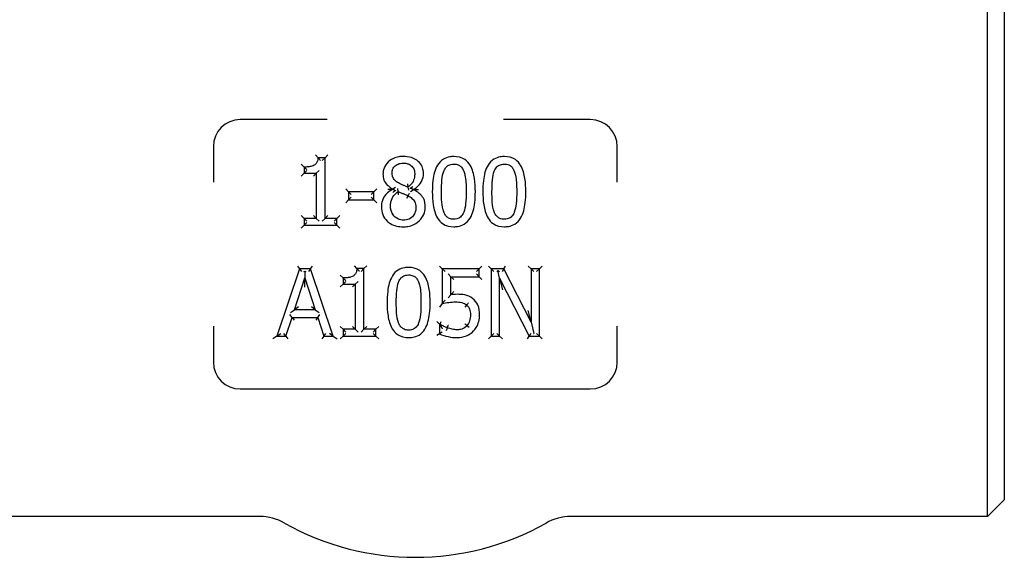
# Model space of a CAD drawing. Header units: inches. Extents: x 24 to 1128, y -94 to 748.
# Tile 458 of 573: x 754.96 to 758.61, y 259.19 to 261.18. Entities that reach past the tile are written whole.
import ezdxf

# ---------------------------------------------------------------- set-up
doc = ezdxf.new("R2010")
doc.units = ezdxf.units.IN
doc.header["$LTSCALE"] = 32
doc.header["$MEASUREMENT"] = 0
doc.layers.add('Visible (ANSI)', color=7, linetype='Continuous', lineweight=30)

msp = doc.modelspace()

# ---------------------------------------------------------------- linework, layer by layer
at = {"layer": 'Visible (ANSI)'}
for p, q in [((758.54999, 259.33987), (758.54999, 261.28737)), ((758.61249, 261.22487), (758.61249, 259.40237)), ((756.09783, 260.81362), (755.77499, 260.81362)), ((757.07499, 260.81362), (756.75214, 260.81362)), ((755.67499, 260.71362), (755.67499, 260.58111)), ((757.17499, 260.58111), (757.17499, 260.71362)), ((756.06367, 260.67196), (756.05406, 260.68238)), ((756.08961, 260.67196), (756.06367, 260.67196)), ((756.08961, 260.67196), (756.07919, 260.66155)), ((756.08961, 260.67196), (756.10002, 260.68238)), ((756.08961, 260.44668), (756.08961, 260.67196)), ((756.01201, 260.63712), (756.0016, 260.64753)), ((756.01201, 260.63712), (756.01201, 260.61422)), ((756.01201, 260.61422), (756.02243, 260.62464)), ((756.05739, 260.61422), (756.06781, 260.62464)), ((756.01201, 260.61422), (756.0016, 260.60381)), ((756.01201, 260.61422), (756.05739, 260.61422)), ((756.05739, 260.61422), (756.04698, 260.60381)), ((756.05739, 260.61422), (756.05739, 260.44668)), ((756.17692, 260.54575), (756.16651, 260.55616)), ((756.27154, 260.54575), (756.28195, 260.55616)), ((756.35164, 260.56166), (756.34123, 260.55567)), ((756.34123, 260.55567), (756.34123, 260.55466)), ((756.35017, 260.54909), (756.34123, 260.55466)), ((756.36128, 260.54615), (756.36012, 260.55787)), ((756.39775, 260.56276), (756.39973, 260.55117)), ((756.40699, 260.54659), (756.4174, 260.55324)), ((756.40839, 260.5598), (756.4174, 260.55426)), ((756.4174, 260.55324), (756.4174, 260.55426)), ((756.16651, 260.50494), (756.17692, 260.51536)), ((756.27154, 260.54575), (756.17692, 260.54575)), ((756.17692, 260.54575), (756.17692, 260.51536)), ((756.17692, 260.54575), (756.18734, 260.53533)), ((756.17692, 260.51536), (756.18734, 260.52577)), ((756.17692, 260.51536), (756.27154, 260.51536)), ((756.27154, 260.54575), (756.26112, 260.53533)), ((756.27154, 260.51536), (756.26112, 260.52577)), ((756.27154, 260.51536), (756.27154, 260.54575)), ((756.27154, 260.51536), (756.28195, 260.50494)), ((756.39289, 260.52145), (756.39795, 260.53055)), ((756.01201, 260.44668), (756.0016, 260.4571)), ((756.05739, 260.44668), (756.01201, 260.44668)), ((756.01201, 260.44668), (756.01201, 260.42115)), ((756.01201, 260.44668), (756.02243, 260.43626)), ((756.05739, 260.44668), (756.04698, 260.4571)), ((756.05739, 260.44668), (756.06781, 260.43626)), ((756.08961, 260.44668), (756.07919, 260.43626)), ((756.08961, 260.44668), (756.10002, 260.4571)), ((756.13397, 260.44668), (756.08961, 260.44668)), ((756.13397, 260.44668), (756.12356, 260.43626)), ((756.13397, 260.44668), (756.14439, 260.4571)), ((756.13397, 260.42115), (756.13397, 260.44668)), ((756.0016, 260.41074), (756.01201, 260.42115)), ((756.01201, 260.42115), (756.02243, 260.43157)), ((756.01201, 260.42115), (756.13397, 260.42115)), ((756.13397, 260.42115), (756.12356, 260.43157)), ((756.13397, 260.42115), (756.14439, 260.41074)), ((755.9951, 260.25953), (755.91082, 260.00953)), ((755.98762, 260.26995), (755.9951, 260.25953)), ((756.03602, 260.25953), (755.9951, 260.25953)), ((755.9951, 260.25953), (756.00258, 260.24912)), ((756.03602, 260.25953), (756.02854, 260.24912)), ((756.03602, 260.25953), (756.0435, 260.26995)), ((756.1203, 260.00953), (756.03602, 260.25953)), ((756.20822, 260.26034), (756.19861, 260.27076)), ((756.23416, 260.26034), (756.20822, 260.26034)), ((756.23416, 260.26034), (756.22374, 260.24993)), ((756.23416, 260.26034), (756.24457, 260.27076)), ((756.23416, 260.03506), (756.23416, 260.26034)), ((756.52508, 260.25953), (756.51466, 260.26995)), ((756.52508, 260.25953), (756.52508, 260.13068)), ((756.66224, 260.25953), (756.52508, 260.25953)), ((756.52508, 260.25953), (756.5355, 260.24912)), ((756.66224, 260.25953), (756.65182, 260.24912)), ((756.66224, 260.25953), (756.67265, 260.26995)), ((756.66224, 260.23016), (756.66224, 260.25953)), ((756.70681, 260.25953), (756.69639, 260.26995)), ((756.75401, 260.25953), (756.70681, 260.25953)), ((756.70681, 260.25953), (756.70681, 260.00953)), ((756.70681, 260.25953), (756.71722, 260.24912)), ((756.75401, 260.25953), (756.74762, 260.24912)), ((756.75401, 260.25953), (756.7604, 260.26995)), ((756.8547, 260.0616), (756.75401, 260.25953)), ((756.8547, 260.25953), (756.84428, 260.26995)), ((756.8547, 260.25953), (756.8547, 260.0616)), ((756.8857, 260.25953), (756.8547, 260.25953)), ((756.8547, 260.25953), (756.86512, 260.24912)), ((756.8857, 260.25953), (756.87528, 260.24912)), ((756.8857, 260.25953), (756.89611, 260.26995)), ((756.8857, 260.00953), (756.8857, 260.25953)), ((755.97626, 260.10779), (756.01475, 260.2255)), ((756.01151, 260.24912), (756.01473, 260.25145)), ((756.01473, 260.25145), (756.01475, 260.2255)), ((756.01473, 260.25145), (756.01795, 260.24912)), ((756.01475, 260.2255), (756.05344, 260.10779)), ((756.01477, 260.19206), (756.01475, 260.2255)), ((756.15656, 260.2255), (756.14615, 260.23591)), ((756.15656, 260.2255), (756.15656, 260.2026)), ((756.55729, 260.23016), (756.54688, 260.24057)), ((756.55729, 260.23016), (756.66224, 260.23016)), ((756.55729, 260.1635), (756.55729, 260.23016)), ((756.55729, 260.23016), (756.56771, 260.21974)), ((756.66224, 260.23016), (756.65182, 260.24057)), ((756.66224, 260.23016), (756.67265, 260.21974)), ((756.72739, 260.24912), (756.7311, 260.25283)), ((756.7311, 260.25283), (756.73718, 260.24912)), ((756.7378, 260.22509), (756.7311, 260.25283)), ((756.7378, 260.00953), (756.7378, 260.22509)), ((756.7378, 260.22509), (756.84842, 260.00953)), ((756.7378, 260.22509), (756.74822, 260.18198)), ((756.15656, 260.2026), (756.14615, 260.19219)), ((756.15656, 260.2026), (756.16698, 260.21302)), ((756.15656, 260.2026), (756.20194, 260.2026)), ((756.20194, 260.2026), (756.19153, 260.19219)), ((756.20194, 260.2026), (756.21236, 260.21302)), ((756.20194, 260.2026), (756.20194, 260.03506)), ((756.54688, 260.15161), (756.55729, 260.1635)), ((755.99062, 260.11821), (755.97626, 260.10779)), ((756.05344, 260.10779), (756.03905, 260.11821)), ((756.52508, 260.13068), (756.51466, 260.11773)), ((756.61544, 260.12521), (756.60867, 260.11729)), ((755.94445, 260.00953), (755.96714, 260.07943)), ((755.96714, 260.07943), (755.95957, 260.08984)), ((755.96189, 260.09737), (755.97626, 260.10779)), ((755.96714, 260.07943), (756.06256, 260.07943)), ((755.96714, 260.07943), (755.97471, 260.06901)), ((756.05344, 260.10779), (755.97626, 260.10779)), ((756.05344, 260.10779), (756.06783, 260.09737)), ((756.06256, 260.07943), (756.05499, 260.06901)), ((756.06256, 260.07943), (756.07013, 260.08984)), ((756.06256, 260.07943), (756.08525, 260.00953)), ((756.8547, 260.0616), (756.84428, 260.10505)), ((755.67499, 260.04614), (755.67499, 259.91362)), ((756.15656, 260.03506), (756.14615, 260.04548)), ((756.20194, 260.03506), (756.19153, 260.04548)), ((756.23416, 260.03506), (756.24457, 260.04548)), ((756.27852, 260.03506), (756.28894, 260.04548)), ((756.51475, 260.0539), (756.50433, 260.06432)), ((756.51718, 260.0539), (756.51475, 260.0539)), ((756.51475, 260.0539), (756.51475, 260.01845)), ((756.51475, 260.0539), (756.51658, 260.05207)), ((756.51718, 260.0539), (756.5206, 260.06432)), ((756.5406, 260.03073), (756.54412, 260.04053)), ((756.62477, 260.04166), (756.61686, 260.04843)), ((756.8547, 260.0616), (756.86477, 260.0196)), ((757.17499, 259.91362), (757.17499, 260.04614)), ((755.91082, 260.00953), (755.89631, 259.99912)), ((755.91082, 260.00953), (755.92532, 260.01995)), ((755.91082, 260.00953), (755.94445, 260.00953)), ((755.94445, 260.00953), (755.93688, 260.01995)), ((755.94445, 260.00953), (755.95202, 259.99912)), ((756.08525, 260.00953), (756.07768, 259.99912)), ((756.08525, 260.00953), (756.09282, 260.01995)), ((756.08525, 260.00953), (756.1203, 260.00953)), ((756.1203, 260.00953), (756.1058, 260.01995)), ((756.1203, 260.00953), (756.1348, 259.99912)), ((756.14615, 259.99912), (756.15656, 260.00953)), ((756.20194, 260.03506), (756.15656, 260.03506)), ((756.15656, 260.03506), (756.15656, 260.00953)), ((756.15656, 260.03506), (756.16698, 260.02464)), ((756.15656, 260.00953), (756.16698, 260.01995)), ((756.15656, 260.00953), (756.27852, 260.00953)), ((756.20194, 260.03506), (756.21236, 260.02464)), ((756.23416, 260.03506), (756.22374, 260.02464)), ((756.27852, 260.03506), (756.23416, 260.03506)), ((756.27852, 260.03506), (756.26811, 260.02464)), ((756.27852, 260.00953), (756.26811, 260.01995)), ((756.27852, 260.00953), (756.27852, 260.03506)), ((756.27852, 260.00953), (756.28894, 259.99912)), ((756.51475, 260.01845), (756.50433, 260.01196)), ((756.70681, 260.00953), (756.69639, 259.99912)), ((756.70681, 260.00953), (756.71722, 260.01995)), ((756.70681, 260.00953), (756.7378, 260.00953)), ((756.7378, 260.00953), (756.72739, 260.01995)), ((756.7378, 260.00953), (756.74822, 259.99912)), ((756.84206, 259.99912), (756.84842, 260.00953)), ((756.84842, 260.00953), (756.85478, 260.01995)), ((756.84842, 260.00953), (756.8857, 260.00953)), ((756.8642, 260.01995), (756.86477, 260.0196)), ((756.86477, 260.0196), (756.86512, 260.01995)), ((756.8857, 260.00953), (756.87528, 260.01995)), ((756.8857, 260.00953), (756.89611, 259.99912)), ((755.77499, 259.81362), (757.07499, 259.81362)), ((758.61249, 259.40237), (758.54999, 259.33987)), ((755.84732, 259.33987), (754.29999, 259.33987)), ((758.54999, 259.33987), (757.00265, 259.33987))]:
    msp.add_line(p, q, dxfattribs=at)
for centre, radius, start, end in [((755.77499, 260.71362), 0.1, 90, 180), ((757.07499, 260.71362), 0.1, 0, 90), ((755.77499, 259.91362), 0.1, 180, 270), ((757.07499, 259.91362), 0.1, 270, 0), ((755.84732, 259.15237), 0.1875, 60.65517, 90), ((756.42499, 260.17987), 0.99125, 240.65517, 299.34483), ((757.00265, 259.15237), 0.1875, 90, 119.34483)]:
    msp.add_arc(centre, radius, start, end, dxfattribs=at)
for points, knots in [([(756.06367, 260.67196), (756.06343, 260.66897), (756.06301, 260.66604), (756.06149, 260.65956), (756.06019, 260.65612), (756.05711, 260.65088), (756.05552, 260.6489), (756.0525, 260.64615), (756.05124, 260.64522), (756.0499, 260.64441), (756.04711, 260.64273), (756.04381, 260.64138), (756.03632, 260.6392), (756.03205, 260.63843), (756.02255, 260.63734), (756.0173, 260.63712), (756.01201, 260.63712)], [-0.21914518, -0.21914518, -0.21914518, -0.21914518, -0.19291175, -0.19291175, -0.15742494, -0.15742494, -0.13012741, -0.13012741, -0.11306644, -0.11306644, -0.11306644, -0.07974952, -0.07974952, -0.04257171, -0.04257171, 0, 0, 0, 0]), ([(756.07265, 260.66155), (756.07263, 260.66157), (756.07261, 260.6616), (756.07175, 260.66267), (756.0709, 260.66371), (756.06924, 260.66568), (756.06843, 260.66663), (756.0668, 260.66851), (756.06597, 260.66943), (756.06478, 260.67076), (756.06435, 260.67123), (756.06381, 260.67182), (756.06367, 260.67196), (756.06367, 260.67196)], [-0.000246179, -0.000246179, -0.000246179, -0.000246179, 0, 0, 0.010218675, 0.010218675, 0.020229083, 0.020229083, 0.031714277, 0.031714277, 0.040524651, 0.040524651, 0.048289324, 0.048289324, 0.048289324, 0.048289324]), ([(756.38033, 260.67682), (756.37481, 260.67682), (756.36913, 260.67642), (756.35677, 260.67431), (756.35011, 260.67236), (756.33444, 260.66515), (756.32605, 260.65889), (756.31358, 260.6442), (756.3092, 260.63603), (756.30556, 260.62195), (756.30496, 260.61635), (756.30496, 260.61098)], [-0.24108925, -0.24108925, -0.24108925, -0.24108925, -0.20285247, -0.20285247, -0.15755053, -0.15755053, -0.09071955, -0.09071955, -0.03520387, -0.03520387, 0, 0, 0, 0]), ([(756.45549, 260.61321), (756.45549, 260.61712), (756.45518, 260.62116), (756.45331, 260.63166), (756.45105, 260.63806), (756.4433, 260.65132), (756.43743, 260.65743), (756.42447, 260.66694), (756.41748, 260.67031), (756.40037, 260.67574), (756.39019, 260.67682), (756.38033, 260.67682)], [-0.2382608, -0.2382608, -0.2382608, -0.2382608, -0.21252746, -0.21252746, -0.17135413, -0.17135413, -0.11832726, -0.11832726, -0.06910487, -0.06910487, 0, 0, 0, 0]), ([(756.56813, 260.67622), (756.5632, 260.67622), (756.55813, 260.67588), (756.54491, 260.67369), (756.53674, 260.67103), (756.52028, 260.66119), (756.51296, 260.6534), (756.50766, 260.64492), (756.50219, 260.63616), (756.49876, 260.62701), (756.49327, 260.60761), (756.4915, 260.59738), (756.48867, 260.5734), (756.48811, 260.55961), (756.48811, 260.54595)], [-0.39762782, -0.39762782, -0.39762782, -0.39762782, -0.36373585, -0.36373585, -0.30950871, -0.30950871, -0.24393732, -0.24393732, -0.24393732, -0.1766061, -0.1766061, -0.10179305, -0.10179305, 0, 0, 0, 0]), ([(756.64795, 260.54615), (756.64795, 260.5623), (756.64713, 260.57882), (756.64194, 260.61162), (756.63786, 260.62829), (756.62861, 260.6438), (756.62382, 260.65181), (756.61732, 260.65934), (756.59672, 260.67332), (756.5818, 260.67622), (756.56813, 260.67622)], [-0.3955508, -0.3955508, -0.3955508, -0.3955508, -0.2754195, -0.2754195, -0.15529321, -0.15529321, -0.15529321, -0.09373364, -0.09373364, 0, 0, 0, 0]), ([(756.75573, 260.67622), (756.75081, 260.67622), (756.74573, 260.67588), (756.73251, 260.67369), (756.72434, 260.67103), (756.70788, 260.66119), (756.70056, 260.6534), (756.69526, 260.64492), (756.68979, 260.63616), (756.68636, 260.62701), (756.68087, 260.60761), (756.6791, 260.59738), (756.67627, 260.5734), (756.67571, 260.55961), (756.67571, 260.54595)], [-0.39762782, -0.39762782, -0.39762782, -0.39762782, -0.36373585, -0.36373585, -0.30950871, -0.30950871, -0.24393732, -0.24393732, -0.24393732, -0.1766061, -0.1766061, -0.10179305, -0.10179305, 0, 0, 0, 0]), ([(756.83555, 260.54615), (756.83555, 260.5623), (756.83473, 260.57882), (756.82954, 260.61162), (756.82547, 260.62829), (756.81621, 260.6438), (756.81142, 260.65181), (756.80492, 260.65934), (756.78432, 260.67332), (756.7694, 260.67622), (756.75573, 260.67622)], [-0.3955508, -0.3955508, -0.3955508, -0.3955508, -0.2754195, -0.2754195, -0.15529321, -0.15529321, -0.15529321, -0.09373364, -0.09373364, 0, 0, 0, 0]), ([(756.02243, 260.62701), (756.0224, 260.62704), (756.02238, 260.62706), (756.02126, 260.62811), (756.02017, 260.62915), (756.0181, 260.63113), (756.01711, 260.63209), (756.01526, 260.6339), (756.01438, 260.63476), (756.01314, 260.636), (756.0127, 260.63643), (756.01215, 260.63698), (756.01201, 260.63712), (756.01201, 260.63712)], [-0.049771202, -0.049771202, -0.049771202, -0.049771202, -0.049510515, -0.049510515, -0.038176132, -0.038176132, -0.027254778, -0.027254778, -0.015917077, -0.015917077, -0.007424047, -0.007424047, 0, 0, 0, 0]), ([(756.33859, 260.61483), (756.33859, 260.61748), (756.3388, 260.6201), (756.33996, 260.62661), (756.34127, 260.6303), (756.34572, 260.63801), (756.34933, 260.64175), (756.35824, 260.64784), (756.36343, 260.64994), (756.37259, 260.65178), (756.37632, 260.65211), (756.38013, 260.65211)], [-0.20028425, -0.20028425, -0.20028425, -0.20028425, -0.17595568, -0.17595568, -0.13702996, -0.13702996, -0.08642653, -0.08642653, -0.03353843, -0.03353843, 0, 0, 0, 0]), ([(756.38013, 260.65211), (756.3835, 260.65211), (756.38685, 260.65187), (756.39426, 260.65063), (756.39819, 260.64944), (756.40687, 260.64524), (756.41124, 260.64161), (756.41805, 260.63287), (756.42034, 260.62803), (756.42231, 260.61959), (756.42267, 260.61624), (756.42267, 260.6128)], [-0.2062605, -0.2062605, -0.2062605, -0.2062605, -0.17676842, -0.17676842, -0.13805989, -0.13805989, -0.0834994, -0.0834994, -0.03156312, -0.03156312, 0, 0, 0, 0]), ([(756.52214, 260.54595), (756.52214, 260.56071), (756.52261, 260.57544), (756.52397, 260.58991), (756.52503, 260.60123), (756.52702, 260.61247), (756.53085, 260.62212)], [-0.20539702, -0.20539702, -0.20539702, -0.20539702, -0.0911634, -0.0911634, -0.0911634, 0, 0, 0, 0]), ([(756.53085, 260.62212), (756.53155, 260.62387), (756.53232, 260.62557), (756.53578, 260.63237), (756.53913, 260.63688), (756.54726, 260.6438), (756.55197, 260.64609), (756.56078, 260.64811), (756.56443, 260.64846), (756.56813, 260.64846)], [-0.15519829, -0.15519829, -0.15519829, -0.15519829, -0.13862551, -0.13862551, -0.08628485, -0.08628485, -0.03318648, -0.03318648, 0, 0, 0, 0]), ([(756.56813, 260.64846), (756.57096, 260.64846), (756.57374, 260.64826), (756.57916, 260.64735), (756.58177, 260.64663), (756.58799, 260.64411), (756.59138, 260.64184), (756.59764, 260.63573), (756.60039, 260.63181), (756.60341, 260.62584), (756.60414, 260.6242), (756.6048, 260.62253)], [-0.15345791, -0.15345791, -0.15345791, -0.15345791, -0.12815919, -0.12815919, -0.10190337, -0.10190337, -0.06065975, -0.06065975, -0.01592257, -0.01592257, 0, 0, 0, 0]), ([(756.6048, 260.62253), (756.6067, 260.61774), (756.60817, 260.61258), (756.61116, 260.5987), (756.61214, 260.58974), (756.61363, 260.56925), (756.61392, 260.55771), (756.61392, 260.54615)], [-0.20607527, -0.20607527, -0.20607527, -0.20607527, -0.16123509, -0.16123509, -0.08949082, -0.08949082, 0, 0, 0, 0]), ([(756.70974, 260.54595), (756.70974, 260.56071), (756.71021, 260.57544), (756.71157, 260.58991), (756.71263, 260.60123), (756.71462, 260.61247), (756.71846, 260.62212)], [-0.20539702, -0.20539702, -0.20539702, -0.20539702, -0.0911634, -0.0911634, -0.0911634, 0, 0, 0, 0]), ([(756.71846, 260.62212), (756.71916, 260.62387), (756.71992, 260.62557), (756.72339, 260.63237), (756.72673, 260.63688), (756.73486, 260.6438), (756.73958, 260.64609), (756.74839, 260.64811), (756.75203, 260.64846), (756.75573, 260.64846)], [-0.15519829, -0.15519829, -0.15519829, -0.15519829, -0.13862551, -0.13862551, -0.08628485, -0.08628485, -0.03318648, -0.03318648, 0, 0, 0, 0]), ([(756.75573, 260.64846), (756.75856, 260.64846), (756.76134, 260.64826), (756.76676, 260.64735), (756.76937, 260.64663), (756.77559, 260.64411), (756.77898, 260.64184), (756.78524, 260.63573), (756.78799, 260.63181), (756.79101, 260.62584), (756.79174, 260.6242), (756.7924, 260.62253)], [-0.15345791, -0.15345791, -0.15345791, -0.15345791, -0.12815919, -0.12815919, -0.10190337, -0.10190337, -0.06065975, -0.06065975, -0.01592257, -0.01592257, 0, 0, 0, 0]), ([(756.7924, 260.62253), (756.7943, 260.61774), (756.79577, 260.61258), (756.79876, 260.5987), (756.79974, 260.58974), (756.80123, 260.56925), (756.80152, 260.55771), (756.80152, 260.54615)], [-0.20607527, -0.20607527, -0.20607527, -0.20607527, -0.16123509, -0.16123509, -0.08949082, -0.08949082, 0, 0, 0, 0]), ([(756.30496, 260.61098), (756.30496, 260.60734), (756.30521, 260.60356), (756.30696, 260.59274), (756.30947, 260.58549), (756.31388, 260.57917), (756.31827, 260.57288), (756.32355, 260.56799), (756.333, 260.56075), (756.3371, 260.55808), (756.34123, 260.55567)], [-0.14919736, -0.14919736, -0.14919736, -0.14919736, -0.12498855, -0.12498855, -0.08048513, -0.08048513, -0.08048513, -0.03367511, -0.03367511, 0, 0, 0, 0]), ([(756.3625, 260.57836), (756.36128, 260.57907), (756.36007, 260.5798), (756.35395, 260.58378), (756.34959, 260.58747), (756.34295, 260.59572), (756.34084, 260.60003), (756.33894, 260.60812), (756.33859, 260.61145), (756.33859, 260.61483)], [-0.14393342, -0.14393342, -0.14393342, -0.14393342, -0.13185082, -0.13185082, -0.08070178, -0.08070178, -0.03103914, -0.03103914, 0, 0, 0, 0]), ([(756.42267, 260.6128), (756.42267, 260.60806), (756.42229, 260.60332), (756.42008, 260.59148), (756.41772, 260.58487), (756.41092, 260.57481), (756.40726, 260.57085), (756.40144, 260.56568), (756.39963, 260.5642), (756.39775, 260.56276)], [-0.17159567, -0.17159567, -0.17159567, -0.17159567, -0.13119161, -0.13119161, -0.06654511, -0.06654511, -0.01972886, -0.01972886, 0, 0, 0, 0]), ([(756.4174, 260.55426), (756.42009, 260.55562), (756.42276, 260.55715), (756.43098, 260.5626), (756.43618, 260.56722), (756.44621, 260.57966), (756.45031, 260.58747), (756.45458, 260.60162), (756.45549, 260.60745), (756.45549, 260.61321)], [-0.15744253, -0.15744253, -0.15744253, -0.15744253, -0.13731944, -0.13731944, -0.09338685, -0.09338685, -0.03591802, -0.03591802, 0, 0, 0, 0]), ([(756.34123, 260.55466), (756.33448, 260.55135), (756.32783, 260.54714), (756.31336, 260.53418), (756.30655, 260.52416), (756.30011, 260.50572), (756.29889, 260.49781), (756.29889, 260.49024)], [-0.17644554, -0.17644554, -0.17644554, -0.17644554, -0.12506903, -0.12506903, -0.04977316, -0.04977316, 0, 0, 0, 0]), ([(756.32253, 260.55565), (756.32257, 260.55565), (756.32261, 260.55565), (756.3259, 260.55559), (756.32925, 260.55551), (756.33464, 260.55537), (756.33673, 260.55531), (756.33909, 260.55523), (756.33979, 260.55521), (756.34038, 260.55519)], [-0.000323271, -0.000323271, -0.000323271, -0.000323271, 0, 0, 0.024747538, 0.024747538, 0.043496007, 0.043496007, 0.051596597, 0.051596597, 0.051596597, 0.051596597]), ([(756.34123, 260.55567), (756.34123, 260.55567), (756.34103, 260.55556), (756.34056, 260.55529), (756.34047, 260.55524), (756.34038, 260.55519)], [0, 0, 0, 0, 0.009031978, 0.009031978, 0.01088713, 0.01088713, 0.01088713, 0.01088713]), ([(756.34038, 260.55519), (756.34055, 260.55508), (756.34069, 260.55499), (756.34108, 260.55475), (756.34123, 260.55466), (756.34123, 260.55466)], [0.004463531, 0.004463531, 0.004463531, 0.004463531, 0.007781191, 0.007781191, 0.015368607, 0.015368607, 0.015368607, 0.015368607]), ([(756.35017, 260.54909), (756.34528, 260.54597), (756.34243, 260.54377), (756.34165, 260.54316), (756.34158, 260.5431), (756.3415, 260.54304)], [-0.0067344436, -0.0067344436, -0.0067344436, -0.0067344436, 0, 0, 0.0007386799, 0.0007386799, 0.0007386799, 0.0007386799]), ([(756.35164, 260.5521), (756.35162, 260.55205), (756.35159, 260.552), (756.35109, 260.551), (756.35063, 260.55004), (756.35017, 260.54909)], [-0.0004266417, -0.0004266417, -0.0004266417, -0.0004266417, 0, 0, 0.0080980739, 0.0080980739, 0.0080980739, 0.0080980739]), ([(756.39775, 260.56276), (756.39451, 260.56382), (756.39126, 260.56503), (756.38477, 260.56765), (756.38153, 260.56907), (756.3783, 260.57056), (756.37556, 260.57183), (756.37283, 260.57311), (756.3675, 260.57572), (756.36485, 260.57705), (756.3625, 260.57836)], [-0.10316194, -0.10316194, -0.10316194, -0.10316194, -0.07498611, -0.07498611, -0.04681028, -0.04681028, -0.04681028, -0.02340514, -0.02340514, 0, 0, 0, 0]), ([(756.3957, 260.57452), (756.39571, 260.57449), (756.39571, 260.57446), (756.39589, 260.57348), (756.39606, 260.57252), (756.39639, 260.57067), (756.39654, 260.56978), (756.39691, 260.56765), (756.39712, 260.56647), (756.39743, 260.56462), (756.39755, 260.56392), (756.39771, 260.563), (756.39775, 260.56276), (756.39775, 260.56276)], [-0.044688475, -0.044688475, -0.044688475, -0.044688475, -0.044465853, -0.044465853, -0.037097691, -0.037097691, -0.029877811, -0.029877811, -0.018940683, -0.018940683, -0.009212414, -0.009212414, 0, 0, 0, 0]), ([(756.40699, 260.55679), (756.40701, 260.55684), (756.40704, 260.55689), (756.40751, 260.55789), (756.40795, 260.55885), (756.40839, 260.5598)], [-0.0004459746, -0.0004459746, -0.0004459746, -0.0004459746, 0, 0, 0.0079917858, 0.0079917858, 0.0079917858, 0.0079917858]), ([(756.40839, 260.5598), (756.4131, 260.56297), (756.41556, 260.56492), (756.41614, 260.56538), (756.41621, 260.56543), (756.41628, 260.56549)], [-0.0049383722, -0.0049383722, -0.0049383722, -0.0049383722, 0, 0, 0.000690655, 0.000690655, 0.000690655, 0.000690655]), ([(756.4174, 260.55426), (756.4174, 260.55426), (756.4176, 260.55414), (756.41804, 260.55386), (756.41813, 260.55381), (756.41821, 260.55376)], [-0.044899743, -0.044899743, -0.044899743, -0.044899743, -0.035977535, -0.035977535, -0.03420007, -0.03420007, -0.03420007, -0.03420007]), ([(756.4174, 260.55324), (756.4174, 260.55324), (756.41754, 260.55333), (756.41792, 260.55357), (756.41806, 260.55366), (756.41821, 260.55376)], [0, 0, 0, 0, 0.007479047, 0.007479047, 0.010647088, 0.010647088, 0.010647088, 0.010647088]), ([(756.46177, 260.49084), (756.46177, 260.49498), (756.4615, 260.49926), (756.46014, 260.50786), (756.45904, 260.51218), (756.45469, 260.52318), (756.45015, 260.52959), (756.44179, 260.53803), (756.43801, 260.54111), (756.42869, 260.54756), (756.42308, 260.55062), (756.4174, 260.55324)], [-0.17675386, -0.17675386, -0.17675386, -0.17675386, -0.14867142, -0.14867142, -0.12078849, -0.12078849, -0.0760162, -0.0760162, -0.04400779, -0.04400779, 0, 0, 0, 0]), ([(756.41821, 260.55376), (756.41884, 260.55377), (756.41957, 260.55379), (756.42211, 260.55384), (756.4244, 260.55391), (756.43006, 260.55411), (756.4335, 260.55426), (756.43685, 260.55443), (756.4369, 260.55444), (756.43694, 260.55444)], [0.002128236, 0.002128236, 0.002128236, 0.002128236, 0.008988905, 0.008988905, 0.025521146, 0.025521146, 0.046099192, 0.046099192, 0.046368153, 0.046368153, 0.046368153, 0.046368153]), ([(756.33272, 260.49267), (756.33272, 260.49812), (756.33329, 260.50356), (756.33647, 260.51705), (756.34015, 260.52474), (756.34972, 260.53718), (756.35514, 260.54208), (756.36128, 260.54615)], [-0.18604928, -0.18604928, -0.18604928, -0.18604928, -0.13907807, -0.13907807, -0.06392413, -0.06392413, 0, 0, 0, 0]), ([(756.36271, 260.53433), (756.36271, 260.53436), (756.3627, 260.53439), (756.36256, 260.53537), (756.36243, 260.53633), (756.36218, 260.53818), (756.36207, 260.53908), (756.36181, 260.54123), (756.36168, 260.54241), (756.36147, 260.54428), (756.3614, 260.54499), (756.36131, 260.54592), (756.36128, 260.54615), (756.36128, 260.54615)], [-0.044621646, -0.044621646, -0.044621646, -0.044621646, -0.044400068, -0.044400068, -0.03707356, -0.03707356, -0.02988243, -0.02988243, -0.01893434, -0.01893434, -0.009203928, -0.009203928, 0, 0, 0, 0]), ([(756.36128, 260.54615), (756.36485, 260.5447), (756.36842, 260.54326), (756.37558, 260.54038), (756.37916, 260.53896), (756.38276, 260.53754), (756.38546, 260.53648), (756.38812, 260.53537), (756.39325, 260.53305), (756.39572, 260.53183), (756.39795, 260.53055)], [-0.1047588, -0.1047588, -0.1047588, -0.1047588, -0.0755253, -0.0755253, -0.0462918, -0.0462918, -0.0462918, -0.0231459, -0.0231459, 0, 0, 0, 0]), ([(756.39795, 260.53055), (756.39795, 260.53055), (756.39808, 260.53078), (756.39858, 260.53168), (756.39895, 260.53234), (756.39988, 260.53401), (756.40043, 260.535), (756.40135, 260.53665), (756.40167, 260.53724), (756.40217, 260.53814), (756.40234, 260.53844), (756.4026, 260.5389), (756.40268, 260.53906), (756.40284, 260.53934), (756.40291, 260.53947), (756.40299, 260.53961), (756.403, 260.53964), (756.40301, 260.53966)], [-0.04147151, -0.04147151, -0.04147151, -0.04147151, -0.031136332, -0.031136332, -0.020800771, -0.020800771, -0.010464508, -0.010464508, -0.005125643, -0.005125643, -0.002449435, -0.002449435, -0.001094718, -0.001094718, 0, 0, 0.000192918, 0.000192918, 0.000192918, 0.000192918]), ([(756.39795, 260.53055), (756.40047, 260.52919), (756.40291, 260.52778), (756.41043, 260.52302), (756.41516, 260.51939), (756.42259, 260.51102), (756.4249, 260.50593), (756.42698, 260.49596), (756.42733, 260.49181), (756.42733, 260.4876)], [-0.16889715, -0.16889715, -0.16889715, -0.16889715, -0.14560596, -0.14560596, -0.0945362, -0.0945362, -0.03636008, -0.03636008, 0, 0, 0, 0]), ([(756.48811, 260.54595), (756.48811, 260.52976), (756.48892, 260.51321), (756.49407, 260.48032), (756.49807, 260.46358), (756.50745, 260.448), (756.51213, 260.44023), (756.51845, 260.43295), (756.53897, 260.41883), (756.55421, 260.41588), (756.56813, 260.41588)], [-0.39636224, -0.39636224, -0.39636224, -0.39636224, -0.27588328, -0.27588328, -0.15540931, -0.15540931, -0.15540931, -0.09572801, -0.09572801, 0, 0, 0, 0]), ([(756.53065, 260.47058), (756.52638, 260.48175), (756.52433, 260.49392), (756.5224, 260.51963), (756.52214, 260.53279), (756.52214, 260.54595)], [-0.2030371, -0.2030371, -0.2030371, -0.2030371, -0.10151855, -0.10151855, 0, 0, 0, 0]), ([(756.56813, 260.41588), (756.57301, 260.41588), (756.57803, 260.41622), (756.59112, 260.4184), (756.59921, 260.42105), (756.61569, 260.43089), (756.62307, 260.4388), (756.6284, 260.44739), (756.63379, 260.45607), (756.63722, 260.46515), (756.64278, 260.48463), (756.64457, 260.49501), (756.64739, 260.519), (756.64795, 260.53264), (756.64795, 260.54615)], [-0.3969343, -0.3969343, -0.3969343, -0.3969343, -0.36344063, -0.36344063, -0.30985076, -0.30985076, -0.24348635, -0.24348635, -0.24348635, -0.17661505, -0.17661505, -0.10067261, -0.10067261, 0, 0, 0, 0]), ([(756.61392, 260.54615), (756.61392, 260.53108), (756.61345, 260.51603), (756.61189, 260.50138), (756.61072, 260.49035), (756.60871, 260.4794), (756.605, 260.46998)], [-0.20539024, -0.20539024, -0.20539024, -0.20539024, -0.08874744, -0.08874744, -0.08874744, 0, 0, 0, 0]), ([(756.67571, 260.54595), (756.67571, 260.52976), (756.67652, 260.51321), (756.68167, 260.48032), (756.68567, 260.46358), (756.69506, 260.448), (756.69974, 260.44023), (756.70605, 260.43295), (756.72657, 260.41883), (756.74181, 260.41588), (756.75573, 260.41588)], [-0.39636224, -0.39636224, -0.39636224, -0.39636224, -0.27588328, -0.27588328, -0.15540931, -0.15540931, -0.15540931, -0.09572801, -0.09572801, 0, 0, 0, 0]), ([(756.71825, 260.47058), (756.71398, 260.48175), (756.71193, 260.49392), (756.71, 260.51963), (756.70974, 260.53279), (756.70974, 260.54595)], [-0.2030371, -0.2030371, -0.2030371, -0.2030371, -0.10151855, -0.10151855, 0, 0, 0, 0]), ([(756.75573, 260.41588), (756.76061, 260.41588), (756.76564, 260.41622), (756.77872, 260.4184), (756.78681, 260.42105), (756.8033, 260.43089), (756.81068, 260.4388), (756.816, 260.44739), (756.82139, 260.45607), (756.82482, 260.46515), (756.83038, 260.48463), (756.83217, 260.49501), (756.83499, 260.519), (756.83555, 260.53264), (756.83555, 260.54615)], [-0.3969343, -0.3969343, -0.3969343, -0.3969343, -0.36344063, -0.36344063, -0.30985076, -0.30985076, -0.24348635, -0.24348635, -0.24348635, -0.17661505, -0.17661505, -0.10067261, -0.10067261, 0, 0, 0, 0]), ([(756.80152, 260.54615), (756.80152, 260.53108), (756.80105, 260.51603), (756.79949, 260.50138), (756.79832, 260.49035), (756.79631, 260.4794), (756.7926, 260.46998)], [-0.20539024, -0.20539024, -0.20539024, -0.20539024, -0.08874744, -0.08874744, -0.08874744, 0, 0, 0, 0]), ([(756.29889, 260.49024), (756.29889, 260.48043), (756.30066, 260.47018), (756.30436, 260.46086), (756.30787, 260.452), (756.31344, 260.44361), (756.32036, 260.43695)], [-0.12818083, -0.12818083, -0.12818083, -0.12818083, -0.06222407, -0.06222407, -0.06222407, 0, 0, 0, 0]), ([(756.38073, 260.4404), (756.37431, 260.4404), (756.36801, 260.44153), (756.35379, 260.44741), (756.34621, 260.45404), (756.33531, 260.47098), (756.33272, 260.48156), (756.33272, 260.49267)], [-0.24211946, -0.24211946, -0.24211946, -0.24211946, -0.18433658, -0.18433658, -0.09638448, -0.09638448, 0, 0, 0, 0]), ([(756.38033, 260.41548), (756.38602, 260.41548), (756.39186, 260.41592), (756.40516, 260.41827), (756.41256, 260.42059), (756.42935, 260.42886), (756.43802, 260.4357), (756.45105, 260.45113), (756.45575, 260.45944), (756.46079, 260.47569), (756.46177, 260.48344), (756.46177, 260.49084)], [-0.27146787, -0.27146787, -0.27146787, -0.27146787, -0.23213286, -0.23213286, -0.18138429, -0.18138429, -0.10931742, -0.10931742, -0.04973135, -0.04973135, 0, 0, 0, 0]), ([(756.42733, 260.4876), (756.42733, 260.48395), (756.42706, 260.48033), (756.42567, 260.4722), (756.42432, 260.46784), (756.41956, 260.45823), (756.4155, 260.45334), (756.40508, 260.44535), (756.39865, 260.44264), (756.38814, 260.4407), (756.38446, 260.4404), (756.38073, 260.4404)], [-0.23080417, -0.23080417, -0.23080417, -0.23080417, -0.19912439, -0.19912439, -0.15681606, -0.15681606, -0.09762557, -0.09762557, -0.03265509, -0.03265509, 0, 0, 0, 0]), ([(756.56813, 260.44364), (756.56526, 260.44364), (756.56242, 260.44385), (756.55681, 260.44478), (756.55408, 260.44554), (756.54762, 260.44821), (756.54415, 260.4506), (756.53778, 260.45698), (756.535, 260.46104), (756.53203, 260.46715), (756.53131, 260.46884), (756.53065, 260.47058)], [-0.1574704, -0.1574704, -0.1574704, -0.1574704, -0.13181294, -0.13181294, -0.10432668, -0.10432668, -0.0618117, -0.0618117, -0.01648612, -0.01648612, 0, 0, 0, 0]), ([(756.605, 260.46998), (756.60435, 260.46828), (756.60363, 260.46663), (756.60026, 260.45977), (756.5969, 260.45517), (756.58876, 260.44828), (756.58406, 260.446), (756.57537, 260.44399), (756.57178, 260.44364), (756.56813, 260.44364)], [-0.15478626, -0.15478626, -0.15478626, -0.15478626, -0.13870733, -0.13870733, -0.08539549, -0.08539549, -0.03284442, -0.03284442, 0, 0, 0, 0]), ([(756.75573, 260.44364), (756.75286, 260.44364), (756.75002, 260.44385), (756.74441, 260.44478), (756.74168, 260.44554), (756.73522, 260.44821), (756.73175, 260.4506), (756.72538, 260.45698), (756.7226, 260.46104), (756.71963, 260.46715), (756.71891, 260.46884), (756.71825, 260.47058)], [-0.1574704, -0.1574704, -0.1574704, -0.1574704, -0.13181294, -0.13181294, -0.10432668, -0.10432668, -0.0618117, -0.0618117, -0.01648612, -0.01648612, 0, 0, 0, 0]), ([(756.7926, 260.46998), (756.79195, 260.46828), (756.79123, 260.46663), (756.78786, 260.45977), (756.7845, 260.45517), (756.77636, 260.44828), (756.77166, 260.446), (756.76297, 260.44399), (756.75938, 260.44364), (756.75573, 260.44364)], [-0.15478626, -0.15478626, -0.15478626, -0.15478626, -0.13870733, -0.13870733, -0.08539549, -0.08539549, -0.03284442, -0.03284442, 0, 0, 0, 0]), ([(756.32036, 260.43695), (756.32409, 260.43337), (756.32827, 260.43019), (756.33976, 260.42329), (756.34726, 260.42036), (756.36342, 260.41632), (756.37203, 260.41548), (756.38033, 260.41548)], [-0.14467036, -0.14467036, -0.14467036, -0.14467036, -0.11132771, -0.11132771, -0.05797947, -0.05797947, 0, 0, 0, 0]), ([(756.20822, 260.26034), (756.20799, 260.25735), (756.20756, 260.25442), (756.20604, 260.24794), (756.20474, 260.2445), (756.20166, 260.23926), (756.20007, 260.23728), (756.19705, 260.23453), (756.19579, 260.2336), (756.19445, 260.23279), (756.19166, 260.23112), (756.18836, 260.22977), (756.18087, 260.22758), (756.1766, 260.22681), (756.1671, 260.22572), (756.16185, 260.2255), (756.15656, 260.2255)], [-0.21914518, -0.21914518, -0.21914518, -0.21914518, -0.19291175, -0.19291175, -0.15742494, -0.15742494, -0.13012741, -0.13012741, -0.11306644, -0.11306644, -0.11306644, -0.07974952, -0.07974952, -0.04257171, -0.04257171, 0, 0, 0, 0]), ([(756.2172, 260.24993), (756.21718, 260.24995), (756.21716, 260.24998), (756.2163, 260.25105), (756.21545, 260.25209), (756.21379, 260.25407), (756.21298, 260.25501), (756.21135, 260.25689), (756.21053, 260.25781), (756.20933, 260.25914), (756.2089, 260.25961), (756.20836, 260.2602), (756.20822, 260.26034), (756.20822, 260.26034)], [-0.000246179, -0.000246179, -0.000246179, -0.000246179, 0, 0, 0.010218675, 0.010218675, 0.020229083, 0.020229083, 0.031714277, 0.031714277, 0.040524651, 0.040524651, 0.048289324, 0.048289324, 0.048289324, 0.048289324]), ([(756.40028, 260.2646), (756.39536, 260.2646), (756.39028, 260.26426), (756.37706, 260.26207), (756.36889, 260.25941), (756.35243, 260.24957), (756.34511, 260.24178), (756.33981, 260.2333), (756.33434, 260.22454), (756.33091, 260.21539), (756.32542, 260.19599), (756.32365, 260.18576), (756.32082, 260.16178), (756.32026, 260.14799), (756.32026, 260.13433)], [-0.39762782, -0.39762782, -0.39762782, -0.39762782, -0.36373585, -0.36373585, -0.30950871, -0.30950871, -0.24393732, -0.24393732, -0.24393732, -0.1766061, -0.1766061, -0.10179305, -0.10179305, 0, 0, 0, 0]), ([(756.4801, 260.13453), (756.4801, 260.15068), (756.47928, 260.1672), (756.47409, 260.2), (756.47002, 260.21667), (756.46076, 260.23218), (756.45597, 260.2402), (756.44947, 260.24772), (756.42887, 260.2617), (756.41395, 260.2646), (756.40028, 260.2646)], [-0.3955508, -0.3955508, -0.3955508, -0.3955508, -0.2754195, -0.2754195, -0.15529321, -0.15529321, -0.15529321, -0.09373364, -0.09373364, 0, 0, 0, 0]), ([(756.16698, 260.21539), (756.16695, 260.21542), (756.16693, 260.21544), (756.16581, 260.21649), (756.16472, 260.21753), (756.16265, 260.21951), (756.16166, 260.22047), (756.15981, 260.22228), (756.15893, 260.22314), (756.15769, 260.22438), (756.15725, 260.22481), (756.1567, 260.22536), (756.15656, 260.2255), (756.15656, 260.2255)], [-0.049771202, -0.049771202, -0.049771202, -0.049771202, -0.049510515, -0.049510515, -0.038176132, -0.038176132, -0.027254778, -0.027254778, -0.015917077, -0.015917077, -0.007424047, -0.007424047, 0, 0, 0, 0]), ([(756.36301, 260.21051), (756.36371, 260.21226), (756.36447, 260.21395), (756.36794, 260.22075), (756.37128, 260.22526), (756.37941, 260.23219), (756.38413, 260.23447), (756.39294, 260.23649), (756.39658, 260.23684), (756.40028, 260.23684)], [-0.15519829, -0.15519829, -0.15519829, -0.15519829, -0.13862551, -0.13862551, -0.08628485, -0.08628485, -0.03318648, -0.03318648, 0, 0, 0, 0]), ([(756.40028, 260.23684), (756.40311, 260.23684), (756.40589, 260.23664), (756.41131, 260.23573), (756.41392, 260.23502), (756.42014, 260.23249), (756.42353, 260.23023), (756.42979, 260.22411), (756.43254, 260.22019), (756.43556, 260.21422), (756.43629, 260.21259), (756.43695, 260.21091)], [-0.15345791, -0.15345791, -0.15345791, -0.15345791, -0.12815919, -0.12815919, -0.10190337, -0.10190337, -0.06065975, -0.06065975, -0.01592257, -0.01592257, 0, 0, 0, 0]), ([(756.35429, 260.13433), (756.35429, 260.14909), (756.35476, 260.16382), (756.35612, 260.17829), (756.35718, 260.18961), (756.35917, 260.20085), (756.36301, 260.21051)], [-0.20539702, -0.20539702, -0.20539702, -0.20539702, -0.0911634, -0.0911634, -0.0911634, 0, 0, 0, 0]), ([(756.43695, 260.21091), (756.43885, 260.20612), (756.44032, 260.20096), (756.44331, 260.18708), (756.44429, 260.17812), (756.44578, 260.15763), (756.44607, 260.14609), (756.44607, 260.13453)], [-0.20607527, -0.20607527, -0.20607527, -0.20607527, -0.16123509, -0.16123509, -0.08949082, -0.08949082, 0, 0, 0, 0]), ([(756.55729, 260.1635), (756.55729, 260.1635), (756.55741, 260.16364), (756.55789, 260.16419), (756.55828, 260.16463), (756.55941, 260.1659), (756.56022, 260.16681), (756.56204, 260.16884), (756.56309, 260.16999), (756.56528, 260.17238), (756.56646, 260.17364), (756.56766, 260.17491), (756.56768, 260.17494), (756.56771, 260.17497)], [0, 0, 0, 0, 0.006931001, 0.006931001, 0.015008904, 0.015008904, 0.026274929, 0.026274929, 0.038566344, 0.038566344, 0.051474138, 0.051474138, 0.051751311, 0.051751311, 0.051751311, 0.051751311]), ([(756.57998, 260.16492), (756.57634, 260.16492), (756.57278, 260.1648), (756.56925, 260.16462), (756.56523, 260.16441), (756.56124, 260.16403), (756.55729, 260.1635)], [-0.054269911, -0.054269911, -0.054269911, -0.054269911, -0.028353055, -0.028353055, -0.028353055, 0, 0, 0, 0]), ([(756.63792, 260.14932), (756.62973, 260.1556), (756.61901, 260.16058), (756.5991, 260.16447), (756.58945, 260.16492), (756.57998, 260.16492)], [-0.1378587, -0.1378587, -0.1378587, -0.1378587, -0.06892935, -0.06892935, 0, 0, 0, 0]), ([(756.66365, 260.08895), (756.66365, 260.10075), (756.66289, 260.11327), (756.65697, 260.12582), (756.65269, 260.1349), (756.64596, 260.14326), (756.63792, 260.14932)], [-0.14837737, -0.14837737, -0.14837737, -0.14837737, -0.06455875, -0.06455875, -0.06455875, 0, 0, 0, 0]), ([(756.32026, 260.13433), (756.32026, 260.11814), (756.32107, 260.10159), (756.32622, 260.06871), (756.33022, 260.05196), (756.33961, 260.03638), (756.34429, 260.02861), (756.3506, 260.02133), (756.37112, 260.00721), (756.38636, 260.00427), (756.40028, 260.00427)], [-0.39636224, -0.39636224, -0.39636224, -0.39636224, -0.27588328, -0.27588328, -0.15540931, -0.15540931, -0.15540931, -0.09572801, -0.09572801, 0, 0, 0, 0]), ([(756.3628, 260.05897), (756.35853, 260.07013), (756.35648, 260.0823), (756.35455, 260.10801), (756.35429, 260.12117), (756.35429, 260.13433)], [-0.2030371, -0.2030371, -0.2030371, -0.2030371, -0.10151855, -0.10151855, 0, 0, 0, 0]), ([(756.40028, 260.00427), (756.40516, 260.00427), (756.41019, 260.0046), (756.42327, 260.00678), (756.43136, 260.00943), (756.44785, 260.01927), (756.45523, 260.02718), (756.46055, 260.03577), (756.46594, 260.04445), (756.46937, 260.05353), (756.47493, 260.07301), (756.47672, 260.0834), (756.47954, 260.10738), (756.4801, 260.12102), (756.4801, 260.13453)], [-0.3969343, -0.3969343, -0.3969343, -0.3969343, -0.36344063, -0.36344063, -0.30985076, -0.30985076, -0.24348635, -0.24348635, -0.24348635, -0.17661505, -0.17661505, -0.10067261, -0.10067261, 0, 0, 0, 0]), ([(756.44607, 260.13453), (756.44607, 260.11947), (756.4456, 260.10442), (756.44404, 260.08976), (756.44287, 260.07873), (756.44086, 260.06778), (756.43716, 260.05836)], [-0.20539024, -0.20539024, -0.20539024, -0.20539024, -0.08874744, -0.08874744, -0.08874744, 0, 0, 0, 0]), ([(756.5355, 260.1433), (756.53547, 260.14327), (756.53545, 260.14324), (756.5342, 260.14175), (756.53296, 260.14028), (756.53067, 260.13752), (756.52958, 260.1362), (756.52778, 260.13401), (756.52702, 260.13308), (756.52598, 260.1318), (756.52562, 260.13136), (756.52519, 260.13082), (756.52508, 260.13068), (756.52508, 260.13068)], [-0.000292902, -0.000292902, -0.000292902, -0.000292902, 0, 0, 0.01451739, 0.01451739, 0.02814407, 0.02814407, 0.039380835, 0.039380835, 0.047240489, 0.047240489, 0.053920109, 0.053920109, 0.053920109, 0.053920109]), ([(756.52508, 260.13068), (756.53307, 260.13244), (756.54181, 260.13393), (756.55808, 260.13619), (756.56631, 260.13676), (756.57451, 260.13676)], [-0.13237563, -0.13237563, -0.13237563, -0.13237563, -0.06618782, -0.06618782, 0, 0, 0, 0]), ([(756.57451, 260.13676), (756.5825, 260.13676), (756.59042, 260.13598), (756.59781, 260.13413), (756.60454, 260.13245), (756.61064, 260.12946), (756.61544, 260.12521)], [-0.12904291, -0.12904291, -0.12904291, -0.12904291, -0.06302328, -0.06302328, -0.06302328, 0, 0, 0, 0]), ([(756.6222, 260.13314), (756.62219, 260.13312), (756.62217, 260.1331), (756.62126, 260.13203), (756.62037, 260.131), (756.61874, 260.12908), (756.61801, 260.12822), (756.61677, 260.12677), (756.61628, 260.1262), (756.61561, 260.12542), (756.61544, 260.12521), (756.61544, 260.12521)], [-0.000192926, -0.000192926, -0.000192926, -0.000192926, 0, 0, 0.010495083, 0.010495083, 0.020832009, 0.020832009, 0.031167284, 0.031167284, 0.041501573, 0.041501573, 0.041501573, 0.041501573]), ([(756.61544, 260.12521), (756.62038, 260.12114), (756.62425, 260.11564), (756.62874, 260.10384), (756.62962, 260.09655), (756.62962, 260.08915)], [-0.12473905, -0.12473905, -0.12473905, -0.12473905, -0.06236953, -0.06236953, 0, 0, 0, 0]), ([(756.62962, 260.08915), (756.62962, 260.08099), (756.62869, 260.07294), (756.62638, 260.06585), (756.62428, 260.05943), (756.62106, 260.05345), (756.61686, 260.04843)], [-0.12855681, -0.12855681, -0.12855681, -0.12855681, -0.06049468, -0.06049468, -0.06049468, 0, 0, 0, 0]), ([(756.64157, 260.02878), (756.64515, 260.03264), (756.64837, 260.03691), (756.65547, 260.04868), (756.65862, 260.05639), (756.66276, 260.07253), (756.66365, 260.08087), (756.66365, 260.08895)], [-0.14603679, -0.14603679, -0.14603679, -0.14603679, -0.11135425, -0.11135425, -0.05586219, -0.05586219, 0, 0, 0, 0]), ([(756.40028, 260.03202), (756.39741, 260.03202), (756.39457, 260.03223), (756.38896, 260.03316), (756.38623, 260.03392), (756.37977, 260.03659), (756.3763, 260.03898), (756.36993, 260.04537), (756.36715, 260.04942), (756.36418, 260.05553), (756.36346, 260.05722), (756.3628, 260.05897)], [-0.1574704, -0.1574704, -0.1574704, -0.1574704, -0.13181294, -0.13181294, -0.10432668, -0.10432668, -0.0618117, -0.0618117, -0.01648612, -0.01648612, 0, 0, 0, 0]), ([(756.43716, 260.05836), (756.4365, 260.05666), (756.43579, 260.05501), (756.43241, 260.04815), (756.42905, 260.04356), (756.42091, 260.03666), (756.41621, 260.03438), (756.40752, 260.03238), (756.40393, 260.03202), (756.40028, 260.03202)], [-0.15478626, -0.15478626, -0.15478626, -0.15478626, -0.13870733, -0.13870733, -0.08539549, -0.08539549, -0.03284442, -0.03284442, 0, 0, 0, 0]), ([(756.51718, 260.0539), (756.51718, 260.0539), (756.5171, 260.05366), (756.51685, 260.0529), (756.51673, 260.05252), (756.51658, 260.05207)], [0, 0, 0, 0, 0.009850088, 0.009850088, 0.016102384, 0.016102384, 0.016102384, 0.016102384]), ([(756.51658, 260.05207), (756.51681, 260.05162), (756.51705, 260.05118), (756.51821, 260.049), (756.5194, 260.04688), (756.52215, 260.0422), (756.52362, 260.03978), (756.52511, 260.03738), (756.52514, 260.03734), (756.52516, 260.0373)], [0.00682008, 0.00682008, 0.00682008, 0.00682008, 0.011641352, 0.011641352, 0.032741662, 0.032741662, 0.053679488, 0.053679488, 0.054038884, 0.054038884, 0.054038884, 0.054038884]), ([(756.54412, 260.04053), (756.54349, 260.04077), (756.54286, 260.04101), (756.54159, 260.04149), (756.54096, 260.04174), (756.54034, 260.04199), (756.53618, 260.04364), (756.53212, 260.04544), (756.52822, 260.04742), (756.52415, 260.04948), (756.52017, 260.0517), (756.51718, 260.0539)], [-0.083929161, -0.083929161, -0.083929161, -0.083929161, -0.07847822, -0.07847822, -0.073027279, -0.073027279, -0.073027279, -0.036917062, -0.036917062, -0.036917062, 0, 0, 0, 0]), ([(756.54412, 260.04053), (756.54412, 260.04053), (756.54421, 260.04078), (756.54456, 260.04175), (756.54482, 260.04246), (756.54546, 260.04425), (756.54585, 260.04532), (756.5467, 260.04768), (756.54716, 260.04897), (756.54763, 260.05029), (756.54764, 260.05031), (756.54765, 260.05033)], [0, 0, 0, 0, 0.010335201, 0.010335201, 0.020670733, 0.020670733, 0.031006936, 0.031006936, 0.041500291, 0.041500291, 0.041693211, 0.041693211, 0.041693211, 0.041693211]), ([(756.58079, 260.03324), (756.57438, 260.03324), (756.56807, 260.0338), (756.56226, 260.03516), (756.55625, 260.03657), (756.55017, 260.03843), (756.54412, 260.04053)], [-0.10419022, -0.10419022, -0.10419022, -0.10419022, -0.05077022, -0.05077022, -0.05077022, 0, 0, 0, 0]), ([(756.61686, 260.04843), (756.61168, 260.04249), (756.60523, 260.03832), (756.59206, 260.03411), (756.58642, 260.03324), (756.58079, 260.03324)], [-0.12444112, -0.12444112, -0.12444112, -0.12444112, -0.05081973, -0.05081973, 0, 0, 0, 0]), ([(756.61686, 260.04843), (756.61686, 260.04843), (756.61665, 260.0486), (756.61587, 260.04927), (756.6153, 260.04976), (756.61385, 260.051), (756.61299, 260.05174), (756.61108, 260.05337), (756.61004, 260.05426), (756.60897, 260.05517), (756.60896, 260.05518), (756.60894, 260.0552)], [-0.041500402, -0.041500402, -0.041500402, -0.041500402, -0.031165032, -0.031165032, -0.020829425, -0.020829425, -0.010493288, -0.010493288, 0, 0, 0.000192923, 0.000192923, 0.000192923, 0.000192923]), ([(756.52516, 260.02518), (756.52514, 260.02516), (756.52511, 260.02514), (756.52421, 260.02453), (756.52332, 260.02395), (756.52161, 260.02282), (756.52078, 260.02228), (756.51889, 260.02106), (756.51787, 260.02041), (756.5163, 260.01942), (756.51571, 260.01905), (756.51494, 260.01857), (756.51475, 260.01845), (756.51475, 260.01845)], [-0.000231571, -0.000231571, -0.000231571, -0.000231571, 0, 0, 0.00809933, 0.00809933, 0.016011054, 0.016011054, 0.027158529, 0.027158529, 0.036723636, 0.036723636, 0.045624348, 0.045624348, 0.045624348, 0.045624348]), ([(756.51475, 260.01845), (756.52523, 260.01329), (756.53596, 260.01012), (756.55779, 260.00546), (756.56903, 260.00427), (756.58019, 260.00427)], [-0.15898427, -0.15898427, -0.15898427, -0.15898427, -0.07949214, -0.07949214, 0, 0, 0, 0]), ([(756.58019, 260.00427), (756.59179, 260.00427), (756.60409, 260.00613), (756.61534, 260.01085), (756.6249, 260.01486), (756.6342, 260.02084), (756.64157, 260.02878)], [-0.1503462, -0.1503462, -0.1503462, -0.1503462, -0.06994866, -0.06994866, -0.06994866, 0, 0, 0, 0])]:
    msp.add_open_spline(points, degree=3, knots=knots, dxfattribs=at)

doc.saveas('drawing.dxf')
